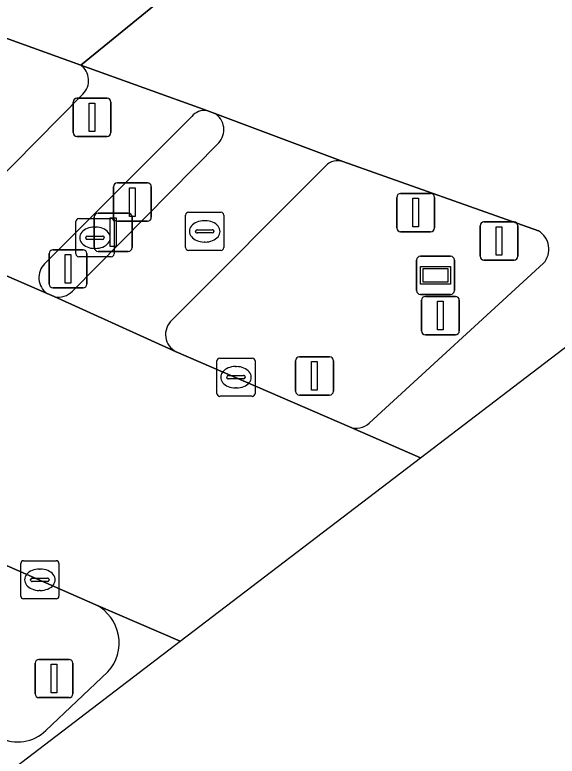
# Model space of a CAD drawing. Extents: x 159489 to 160304, y 383825 to 384531.
# Drawn here: x 160246.03 to 160260.25, y 383986.96 to 384006.38 of the extents above; entities that cross this region are included whole.
import ezdxf

# ---------------------------------------------------------------- set-up
doc = ezdxf.new("R2010")
doc.units = 0
for name, color, linetype in [('IMGEO_Afsluitpaal', 7, 'Continuous'), ('IMGEO_Brandkraan', 7, 'Continuous'), ('IMGEO_Drukknoppaal', 7, 'Continuous'), ('IMGEO_Fietspad_gesloten', 7, 'Continuous'), ('IMGEO_Kolk', 7, 'Continuous'), ('IMGEO_Lichtmast', 7, 'Continuous'), ('IMGEO_Rijbaan_lokaal_gesloten', 7, 'Continuous'), ('IMGEO_Rioolput', 7, 'Continuous'), ('IMGEO_Verkeersbordpaal', 7, 'Continuous'), ('IMGEO_Verkeerseiland_gesloten', 7, 'Continuous'), ('IMGEO_Verkeerseiland_groen', 7, 'Continuous'), ('IMGEO_Verkeersregelinstallatiepaal', 7, 'Continuous'), ('IMGEO_Voetpad_open', 7, 'Continuous'), ('IMGEO_Wegwijzer', 7, 'Continuous')]:
    doc.layers.add(name, color=color, linetype=linetype)

msp = doc.modelspace()

# ---------------------------------------------------------------- linework, layer by layer
at = {"layer": 'IMGEO_Afsluitpaal'}
for p, q in [((160256.143, 384001.7), (160256.933, 384001.7)), ((160256.933, 384001.7), (160256.143, 384001.7)), ((160256.043, 384000.8), (160256.043, 384001.6)), ((160256.043, 384001.6), (160256.043, 384000.8)), ((160257.033, 384001.6), (160257.033, 384000.8)), ((160257.033, 384000.8), (160257.033, 384001.6)), ((160258.329, 384000.956), (160259.119, 384000.956)), ((160259.119, 384000.956), (160258.329, 384000.956)), ((160256.933, 384000.7), (160256.143, 384000.7)), ((160256.143, 384000.7), (160256.933, 384000.7)), ((160258.229, 384000.056), (160258.229, 384000.856)), ((160258.229, 384000.856), (160258.229, 384000.056)), ((160259.219, 384000.856), (160259.219, 384000.056)), ((160259.219, 384000.056), (160259.219, 384000.856)), ((160259.119, 383999.956), (160258.329, 383999.956)), ((160258.329, 383999.956), (160259.119, 383999.956)), ((160256.794, 383999.002), (160257.584, 383999.002)), ((160257.584, 383999.002), (160256.794, 383999.002)), ((160256.694, 383998.102), (160256.694, 383998.902)), ((160256.694, 383998.902), (160256.694, 383998.102)), ((160257.684, 383998.902), (160257.684, 383998.102)), ((160257.684, 383998.102), (160257.684, 383998.902)), ((160257.584, 383998.002), (160256.794, 383998.002)), ((160256.794, 383998.002), (160257.584, 383998.002)), ((160246.666, 383989.493), (160247.456, 383989.493)), ((160247.456, 383989.493), (160246.666, 383989.493)), ((160246.566, 383988.593), (160246.566, 383989.393)), ((160246.566, 383989.393), (160246.566, 383988.593)), ((160247.556, 383989.393), (160247.556, 383988.593)), ((160247.556, 383988.593), (160247.556, 383989.393)), ((160247.456, 383988.493), (160246.666, 383988.493)), ((160246.666, 383988.493), (160247.456, 383988.493))]:
    msp.add_line(p, q, dxfattribs=at)
for points in [[(160256.463, 384001.575), (160256.613, 384001.575), (160256.613, 384000.825), (160256.463, 384000.825), (160256.463, 384001.575)], [(160258.649, 384000.831), (160258.799, 384000.831), (160258.799, 384000.081), (160258.649, 384000.081), (160258.649, 384000.831)], [(160257.114, 383998.877), (160257.264, 383998.877), (160257.264, 383998.127), (160257.114, 383998.127), (160257.114, 383998.877)], [(160246.986, 383989.368), (160247.136, 383989.368), (160247.136, 383988.618), (160246.986, 383988.618), (160246.986, 383989.368)]]:
    msp.add_lwpolyline(points, dxfattribs=at)
for centre, start, end in [((160256.143, 384001.6), 90, 180), ((160256.143, 384001.6), 90, 180), ((160256.933, 384001.6), 0, 90), ((160256.933, 384001.6), 360, 90), ((160258.329, 384000.856), 90, 180), ((160258.329, 384000.856), 90, 180), ((160259.119, 384000.856), 0, 90), ((160259.119, 384000.856), 360, 90), ((160256.143, 384000.8), 180, 270), ((160256.143, 384000.8), 180, 270), ((160256.933, 384000.8), 270, 0), ((160256.933, 384000.8), 270, 0), ((160258.329, 384000.056), 180, 270), ((160258.329, 384000.056), 180, 270), ((160259.119, 384000.056), 270, 0), ((160259.119, 384000.056), 270, 0), ((160256.794, 383998.902), 90, 180), ((160256.794, 383998.902), 90, 180), ((160257.584, 383998.902), 0, 90), ((160257.584, 383998.902), 360, 90), ((160256.794, 383998.102), 180, 270), ((160256.794, 383998.102), 180, 270), ((160257.584, 383998.102), 270, 0), ((160257.584, 383998.102), 270, 0), ((160246.666, 383989.393), 90, 180), ((160246.666, 383989.393), 90, 180), ((160247.456, 383989.393), 0, 90), ((160247.456, 383989.393), 360, 90), ((160246.666, 383988.593), 180, 270), ((160246.666, 383988.593), 180, 270), ((160247.456, 383988.593), 270, 0), ((160247.456, 383988.593), 270, 0)]:
    msp.add_arc(centre, 0.1, start, end, dxfattribs=at)
at = {"layer": 'IMGEO_Brandkraan'}
for p, q in [((160247.633, 384000.116), (160247.633, 384000.968)), ((160247.708, 384001.042), (160248.56, 384001.042)), ((160248.634, 384000.968), (160248.634, 384000.116)), ((160248.121, 384000.822), (160248.146, 384000.822)), ((160247.892, 384000.536), (160247.892, 384000.548)), ((160248.33, 384000.499), (160247.932, 384000.499)), ((160247.935, 384000.585), (160248.333, 384000.585)), ((160248.376, 384000.548), (160248.376, 384000.536)), ((160248.144, 384000.262), (160248.119, 384000.262)), ((160248.56, 384000.042), (160247.708, 384000.042))]:
    msp.add_line(p, q, dxfattribs=at)
for points in [[(160247.633, 384000.116), (160247.633, 384000.968)], [(160247.708, 384001.042), (160248.56, 384001.042)], [(160248.634, 384000.968), (160248.634, 384000.116)], [(160248.56, 384000.042), (160247.708, 384000.042)]]:
    msp.add_lwpolyline(points, dxfattribs=at)
for centre, radius, start, end in [((160247.71, 384000.966), 0.0765, 91.552, 178.448), ((160247.71, 384000.966), 0.0765, 91.552, 178.448), ((160248.558, 384000.966), 0.0765, 1.552, 88.448), ((160248.558, 384000.966), 0.0765, 1.552, 88.448), ((160247.932, 384000.545), 0.0403, 85.8775, 175.7526), ((160247.929, 384000.535), 0.0366, 178.938, 274.7102), ((160248.333, 384000.542), 0.043, 264.8664, 352.4533), ((160248.337, 384000.547), 0.0386, 1.7309, 96.639), ((160247.71, 384000.118), 0.0765, 181.552, 268.448), ((160247.71, 384000.118), 0.0765, 181.552, 268.448), ((160248.558, 384000.118), 0.0765, 271.552, 358.448), ((160248.558, 384000.118), 0.0765, 271.552, 358.448)]:
    msp.add_arc(centre, radius, start, end, dxfattribs=at)
for centre, major_axis, ratio, start_param, end_param in [((160248.12, 384000.542), (-0.387, 0.002), 0.722429, 4.712389, 7.853982), ((160248.145, 384000.542), (-0.39, 0.002), 0.717154, 1.570796, 4.712389)]:
    msp.add_ellipse(centre, major_axis=major_axis, ratio=ratio, start_param=start_param, end_param=end_param, dxfattribs=at)
at = {"layer": 'IMGEO_Drukknoppaal'}
for p, q in [((160248.116, 384000.285), (160248.116, 384001.085)), ((160248.116, 384001.085), (160248.116, 384000.285)), ((160248.216, 384001.185), (160249.006, 384001.185)), ((160249.006, 384001.185), (160248.216, 384001.185)), ((160249.106, 384001.085), (160249.106, 384000.285)), ((160249.106, 384000.285), (160249.106, 384001.085)), ((160249.006, 384000.185), (160248.216, 384000.185)), ((160248.216, 384000.185), (160249.006, 384000.185))]:
    msp.add_line(p, q, dxfattribs=at)
msp.add_lwpolyline([(160248.536, 384001.06), (160248.686, 384001.06), (160248.686, 384000.31), (160248.536, 384000.31), (160248.536, 384001.06)], dxfattribs=at)
for centre, start, end in [((160248.216, 384001.085), 90, 180), ((160248.216, 384001.085), 90, 180), ((160249.006, 384001.085), 0, 90), ((160249.006, 384001.085), 360, 90), ((160248.216, 384000.285), 180, 270), ((160248.216, 384000.285), 180, 270), ((160249.006, 384000.285), 270, 0), ((160249.006, 384000.285), 270, 0)]:
    msp.add_arc(centre, 0.1, start, end, dxfattribs=at)
at = {"layer": 'IMGEO_Fietspad_gesloten'}
for points in [[(160254.633, 384002.536), (160251.275, 384003.799)], [(160251.376, 384003.026), (160247.544, 383999.144)], [(160250.15, 383998.381), (160254.182, 384002.428)], [(160247.063, 383998.999), (160250.265, 383997.552)]]:
    msp.add_lwpolyline(points, dxfattribs=at)
for centre, radius, start, end in [((160251.005, 384003.371), 0.507, 317.1414, 57.7468), ((160254.495, 384002.117), 0.441, 71.759, 135.1748), ((160247.173, 383999.504), 0.517, 257.6827, 315.8687), ((160250.489, 383998.006), 0.506, 132.089, 243.7065)]:
    msp.add_arc(centre, radius, start, end, dxfattribs=at)
at = {"layer": 'IMGEO_Kolk'}
for p, q in [((160251.404, 383997.387), (160252.256, 383997.387)), ((160251.329, 383996.461), (160251.329, 383997.313)), ((160252.33, 383997.313), (160252.33, 383996.461)), ((160251.817, 383997.167), (160251.842, 383997.167)), ((160251.588, 383996.881), (160251.588, 383996.893)), ((160252.026, 383996.844), (160251.628, 383996.844)), ((160251.631, 383996.93), (160252.029, 383996.93)), ((160252.072, 383996.893), (160252.072, 383996.881)), ((160251.84, 383996.607), (160251.815, 383996.607)), ((160252.256, 383996.387), (160251.404, 383996.387)), ((160246.188, 383991.155), (160246.188, 383992.007)), ((160246.263, 383992.081), (160247.115, 383992.081)), ((160247.189, 383992.007), (160247.189, 383991.155)), ((160246.676, 383991.861), (160246.701, 383991.861)), ((160246.447, 383991.575), (160246.447, 383991.587)), ((160246.49, 383991.624), (160246.888, 383991.624)), ((160246.931, 383991.587), (160246.931, 383991.575)), ((160246.885, 383991.538), (160246.487, 383991.538)), ((160246.699, 383991.301), (160246.674, 383991.301)), ((160247.115, 383991.081), (160246.263, 383991.081))]:
    msp.add_line(p, q, dxfattribs=at)
for points in [[(160251.404, 383997.387), (160252.256, 383997.387)], [(160251.329, 383996.461), (160251.329, 383997.313)], [(160252.33, 383997.313), (160252.33, 383996.461)], [(160252.256, 383996.387), (160251.404, 383996.387)], [(160246.188, 383991.155), (160246.188, 383992.007)], [(160246.263, 383992.081), (160247.115, 383992.081)], [(160247.189, 383992.007), (160247.189, 383991.155)], [(160247.115, 383991.081), (160246.263, 383991.081)]]:
    msp.add_lwpolyline(points, dxfattribs=at)
for centre, radius, start, end in [((160251.406, 383997.311), 0.0765, 91.552, 178.448), ((160251.406, 383997.311), 0.0765, 91.552, 178.448), ((160252.254, 383997.311), 0.0765, 1.552, 88.448), ((160252.254, 383997.311), 0.0765, 1.552, 88.448), ((160251.628, 383996.89), 0.0403, 85.8775, 175.7526), ((160251.625, 383996.88), 0.0366, 178.938, 274.7102), ((160252.029, 383996.887), 0.043, 264.8664, 352.4533), ((160252.033, 383996.892), 0.0386, 1.7309, 96.639), ((160251.406, 383996.463), 0.0765, 181.552, 268.448), ((160251.406, 383996.463), 0.0765, 181.552, 268.448), ((160252.254, 383996.463), 0.0765, 271.552, 358.448), ((160252.254, 383996.463), 0.0765, 271.552, 358.448), ((160246.265, 383992.005), 0.0765, 91.552, 178.448), ((160246.265, 383992.005), 0.0765, 91.552, 178.448), ((160247.113, 383992.005), 0.0765, 1.552, 88.448), ((160247.113, 383992.005), 0.0765, 1.552, 88.448), ((160246.487, 383991.584), 0.0403, 85.8775, 175.7526), ((160246.484, 383991.574), 0.0366, 178.938, 274.7102), ((160246.888, 383991.581), 0.043, 264.8664, 352.4533), ((160246.892, 383991.586), 0.0386, 1.7309, 96.639), ((160246.265, 383991.157), 0.0765, 181.552, 268.448), ((160246.265, 383991.157), 0.0765, 181.552, 268.448), ((160247.113, 383991.157), 0.0765, 271.552, 358.448), ((160247.113, 383991.157), 0.0765, 271.552, 358.448)]:
    msp.add_arc(centre, radius, start, end, dxfattribs=at)
for centre, major_axis, ratio, start_param, end_param in [((160251.816, 383996.887), (-0.387, 0.002), 0.722429, 4.712389, 7.853982), ((160251.841, 383996.887), (-0.39, 0.002), 0.717154, 1.570796, 4.712389), ((160246.675, 383991.581), (-0.387, 0.002), 0.722429, 4.712389, 7.853982), ((160246.7, 383991.581), (-0.39, 0.002), 0.717154, 1.570796, 4.712389)]:
    msp.add_ellipse(centre, major_axis=major_axis, ratio=ratio, start_param=start_param, end_param=end_param, dxfattribs=at)
at = {"layer": 'IMGEO_Lichtmast'}
for p, q in [((160248.62, 384001.077), (160248.62, 384001.877)), ((160248.62, 384001.877), (160248.62, 384001.077)), ((160248.72, 384001.977), (160249.51, 384001.977)), ((160249.51, 384001.977), (160248.72, 384001.977)), ((160249.61, 384001.877), (160249.61, 384001.077)), ((160249.61, 384001.077), (160249.61, 384001.877)), ((160249.51, 384000.977), (160248.72, 384000.977)), ((160248.72, 384000.977), (160249.51, 384000.977))]:
    msp.add_line(p, q, dxfattribs=at)
msp.add_lwpolyline([(160249.04, 384001.852), (160249.19, 384001.852), (160249.19, 384001.102), (160249.04, 384001.102), (160249.04, 384001.852)], dxfattribs=at)
for centre, start, end in [((160248.72, 384001.877), 90, 180), ((160248.72, 384001.877), 90, 180), ((160249.51, 384001.877), 0, 90), ((160249.51, 384001.877), 360, 90), ((160248.72, 384001.077), 180, 270), ((160248.72, 384001.077), 180, 270), ((160249.51, 384001.077), 270, 0), ((160249.51, 384001.077), 270, 0)]:
    msp.add_arc(centre, 0.1, start, end, dxfattribs=at)
at = {"layer": 'IMGEO_Rijbaan_lokaal_gesloten'}
for points in [[(160230.649, 384011.248), (160247.759, 384005.064), (160251.197, 384007.866), (160244.807, 384009.862)], [(160254.804, 383995.587), (160256.67, 383994.778), (160267.416, 384002.978), (160274.737, 384008.549)], [(160251.197, 384007.866), (160247.759, 384005.064), (160251.067, 384003.874), (160251.275, 384003.799), (160254.633, 384002.536), (160259.761, 384000.72)], [(160259.893, 383999.874), (160255.324, 383995.684)], [(160240.317, 383982.302), (160250.367, 383989.97), (160248.157, 383990.925)], [(160248.472, 383989.17), (160246.848, 383987.636)]]:
    msp.add_lwpolyline(points, dxfattribs=at)
msp.add_lwpolyline([(160250.367, 383989.97), (160256.67, 383994.778), (160254.804, 383995.587), (160250.265, 383997.552), (160247.063, 383998.999), (160246.881, 383999.08), (160243.675, 384000.473), (160240.805, 383997.822), (160238.297, 383995.505), (160241.536, 383994.045), (160241.468, 383993.874), (160244.572, 383992.493), (160248.157, 383990.925)], close=True, dxfattribs=at)
for centre, radius, start, end in [((160259.477, 384000.242), 0.556, 318.4807, 59.2558), ((160254.99, 383996.033), 0.483, 247.4035, 313.7294), ((160247.643, 383989.927), 1.123, 317.6008, 62.7502), ((160246.11, 383988.381), 1.049, 242.4562, 314.7474)]:
    msp.add_arc(centre, radius, start, end, dxfattribs=at)
at = {"layer": 'IMGEO_Rioolput'}
for p, q in [((160250.51, 384000.283), (160250.51, 384001.135)), ((160250.585, 384001.209), (160251.437, 384001.209)), ((160251.511, 384001.135), (160251.511, 384000.283)), ((160250.998, 384000.989), (160251.023, 384000.989)), ((160250.769, 384000.703), (160250.769, 384000.715)), ((160250.812, 384000.752), (160251.21, 384000.752)), ((160251.253, 384000.715), (160251.253, 384000.703)), ((160251.207, 384000.666), (160250.809, 384000.666)), ((160251.021, 384000.429), (160250.996, 384000.429)), ((160251.437, 384000.209), (160250.585, 384000.209))]:
    msp.add_line(p, q, dxfattribs=at)
for points in [[(160250.51, 384000.283), (160250.51, 384001.135)], [(160250.585, 384001.209), (160251.437, 384001.209)], [(160251.511, 384001.135), (160251.511, 384000.283)], [(160251.437, 384000.209), (160250.585, 384000.209)]]:
    msp.add_lwpolyline(points, dxfattribs=at)
for centre, radius, start, end in [((160250.587, 384001.133), 0.0765, 91.552, 178.448), ((160250.587, 384001.133), 0.0765, 91.552, 178.448), ((160251.435, 384001.133), 0.0765, 1.552, 88.448), ((160251.435, 384001.133), 0.0765, 1.552, 88.448), ((160250.809, 384000.712), 0.0403, 85.8775, 175.7526), ((160250.806, 384000.702), 0.0366, 178.938, 274.7102), ((160251.21, 384000.709), 0.043, 264.8664, 352.4533), ((160251.214, 384000.714), 0.0386, 1.7309, 96.639), ((160250.587, 384000.285), 0.0765, 181.552, 268.448), ((160250.587, 384000.285), 0.0765, 181.552, 268.448), ((160251.435, 384000.285), 0.0765, 271.552, 358.448), ((160251.435, 384000.285), 0.0765, 271.552, 358.448)]:
    msp.add_arc(centre, radius, start, end, dxfattribs=at)
for centre, major_axis, ratio, start_param, end_param in [((160250.997, 384000.709), (-0.387, 0.002), 0.722429, 4.712389, 7.853982), ((160251.022, 384000.709), (-0.39, 0.002), 0.717154, 1.570796, 4.712389)]:
    msp.add_ellipse(centre, major_axis=major_axis, ratio=ratio, start_param=start_param, end_param=end_param, dxfattribs=at)
at = {"layer": 'IMGEO_Verkeersbordpaal'}
for p, q in [((160253.492, 383997.421), (160254.282, 383997.421)), ((160254.282, 383997.421), (160253.492, 383997.421)), ((160253.392, 383996.521), (160253.392, 383997.321)), ((160253.392, 383997.321), (160253.392, 383996.521)), ((160254.382, 383997.321), (160254.382, 383996.521)), ((160254.382, 383996.521), (160254.382, 383997.321)), ((160254.282, 383996.421), (160253.492, 383996.421)), ((160253.492, 383996.421), (160254.282, 383996.421))]:
    msp.add_line(p, q, dxfattribs=at)
msp.add_lwpolyline([(160253.812, 383997.296), (160253.962, 383997.296), (160253.962, 383996.546), (160253.812, 383996.546), (160253.812, 383997.296)], dxfattribs=at)
for centre, start, end in [((160253.492, 383997.321), 90, 180), ((160253.492, 383997.321), 90, 180), ((160254.282, 383997.321), 0, 90), ((160254.282, 383997.321), 360, 90), ((160253.492, 383996.521), 180, 270), ((160253.492, 383996.521), 180, 270), ((160254.282, 383996.521), 270, 0), ((160254.282, 383996.521), 270, 0)]:
    msp.add_arc(centre, 0.1, start, end, dxfattribs=at)
at = {"layer": 'IMGEO_Verkeerseiland_gesloten'}
for points in [[(160251.275, 384003.799), (160251.067, 384003.874)], [(160250.669, 384003.72), (160246.811, 383999.86)], [(160247.544, 383999.144), (160251.376, 384003.026)], [(160246.881, 383999.08), (160247.063, 383998.999)]]:
    msp.add_lwpolyline(points, dxfattribs=at)
for centre, radius, start, end in [((160251.018, 384003.41), 0.467, 83.9528, 138.3536), ((160251.005, 384003.371), 0.507, 317.1414, 57.7468), ((160247.176, 383999.5), 0.513, 135.3411, 234.9152), ((160247.173, 383999.504), 0.517, 257.6827, 315.8687)]:
    msp.add_arc(centre, radius, start, end, dxfattribs=at)
at = {"layer": 'IMGEO_Verkeerseiland_groen'}
for points in [[(160259.761, 384000.72), (160254.633, 384002.536)], [(160254.182, 384002.428), (160250.15, 383998.381)], [(160255.324, 383995.684), (160259.893, 383999.874)], [(160250.265, 383997.552), (160254.804, 383995.587)], [(160248.157, 383990.925), (160244.572, 383992.493)], [(160246.848, 383987.636), (160248.472, 383989.17)]]:
    msp.add_lwpolyline(points, dxfattribs=at)
for centre, radius, start, end in [((160254.495, 384002.117), 0.441, 71.759, 135.1748), ((160259.477, 384000.242), 0.556, 318.4807, 59.2558), ((160250.489, 383998.006), 0.506, 132.089, 243.7065), ((160254.99, 383996.033), 0.483, 247.4035, 313.7294), ((160247.643, 383989.927), 1.123, 317.6008, 62.7502), ((160246.11, 383988.381), 1.049, 242.4562, 314.7474)]:
    msp.add_arc(centre, radius, start, end, dxfattribs=at)
at = {"layer": 'IMGEO_Verkeersregelinstallatiepaal'}
for p, q in [((160247.659, 384004.196), (160248.449, 384004.196)), ((160248.449, 384004.196), (160247.659, 384004.196)), ((160247.559, 384003.296), (160247.559, 384004.096)), ((160247.559, 384004.096), (160247.559, 384003.296)), ((160248.549, 384004.096), (160248.549, 384003.296)), ((160248.549, 384003.296), (160248.549, 384004.096)), ((160248.449, 384003.196), (160247.659, 384003.196)), ((160247.659, 384003.196), (160248.449, 384003.196)), ((160246.93, 383999.328), (160246.93, 384000.128)), ((160246.93, 384000.128), (160246.93, 383999.328)), ((160247.03, 384000.228), (160247.82, 384000.228)), ((160247.82, 384000.228), (160247.03, 384000.228)), ((160247.92, 384000.128), (160247.92, 383999.328)), ((160247.92, 383999.328), (160247.92, 384000.128)), ((160247.82, 383999.228), (160247.03, 383999.228)), ((160247.03, 383999.228), (160247.82, 383999.228))]:
    msp.add_line(p, q, dxfattribs=at)
for points in [[(160247.979, 384004.071), (160248.129, 384004.071), (160248.129, 384003.321), (160247.979, 384003.321), (160247.979, 384004.071)], [(160247.35, 384000.103), (160247.5, 384000.103), (160247.5, 383999.353), (160247.35, 383999.353), (160247.35, 384000.103)]]:
    msp.add_lwpolyline(points, dxfattribs=at)
for centre, start, end in [((160247.659, 384004.096), 90, 180), ((160247.659, 384004.096), 90, 180), ((160248.449, 384004.096), 0, 90), ((160248.449, 384004.096), 360, 90), ((160247.659, 384003.296), 180, 270), ((160247.659, 384003.296), 180, 270), ((160248.449, 384003.296), 270, 0), ((160248.449, 384003.296), 270, 0), ((160247.03, 384000.128), 90, 180), ((160247.03, 384000.128), 90, 180), ((160247.82, 384000.128), 0, 90), ((160247.82, 384000.128), 360, 90), ((160247.03, 383999.328), 180, 270), ((160247.03, 383999.328), 180, 270), ((160247.82, 383999.328), 270, 0), ((160247.82, 383999.328), 270, 0)]:
    msp.add_arc(centre, 0.1, start, end, dxfattribs=at)
at = {"layer": 'IMGEO_Voetpad_open'}
for points in [[(160247.759, 384005.064), (160230.649, 384011.248)], [(160251.067, 384003.874), (160247.759, 384005.064)], [(160244.168, 384000.622), (160247.816, 384004.306)], [(160247.816, 384004.306), (160244.168, 384000.622)], [(160246.811, 383999.86), (160250.669, 384003.72)], [(160243.675, 384000.473), (160246.881, 383999.08)]]:
    msp.add_lwpolyline(points, dxfattribs=at)
for centre, radius, start, end in [((160247.474, 384004.661), 0.493, 313.8696, 54.7313), ((160247.474, 384004.661), 0.493, 313.8696, 54.7313), ((160251.018, 384003.41), 0.467, 83.9528, 138.3536), ((160247.176, 383999.5), 0.513, 135.3411, 234.9152)]:
    msp.add_arc(centre, radius, start, end, dxfattribs=at)
at = {"layer": 'IMGEO_Wegwijzer'}
for p, q in [((160256.564, 383999.156), (160256.564, 383999.956)), ((160256.564, 383999.956), (160256.564, 383999.156)), ((160256.664, 384000.056), (160257.454, 384000.056)), ((160257.454, 384000.056), (160256.664, 384000.056)), ((160257.554, 383999.956), (160257.554, 383999.156)), ((160257.554, 383999.156), (160257.554, 383999.956)), ((160257.454, 383999.056), (160256.664, 383999.056)), ((160256.664, 383999.056), (160257.454, 383999.056))]:
    msp.add_line(p, q, dxfattribs=at)
for points in [[(160256.665, 383999.788), (160257.453, 383999.788), (160257.453, 383999.324), (160256.665, 383999.324), (160256.665, 383999.788)], [(160256.73, 383999.723), (160256.73, 383999.389), (160257.388, 383999.389), (160257.388, 383999.723), (160256.73, 383999.723)]]:
    msp.add_lwpolyline(points, dxfattribs=at)
for centre, start, end in [((160256.664, 383999.956), 90, 180), ((160256.664, 383999.956), 90, 180), ((160257.454, 383999.956), 0, 90), ((160257.454, 383999.956), 360, 90), ((160256.664, 383999.156), 180, 270), ((160256.664, 383999.156), 180, 270), ((160257.454, 383999.156), 270, 0), ((160257.454, 383999.156), 270, 0)]:
    msp.add_arc(centre, 0.1, start, end, dxfattribs=at)

doc.saveas('drawing.dxf')
